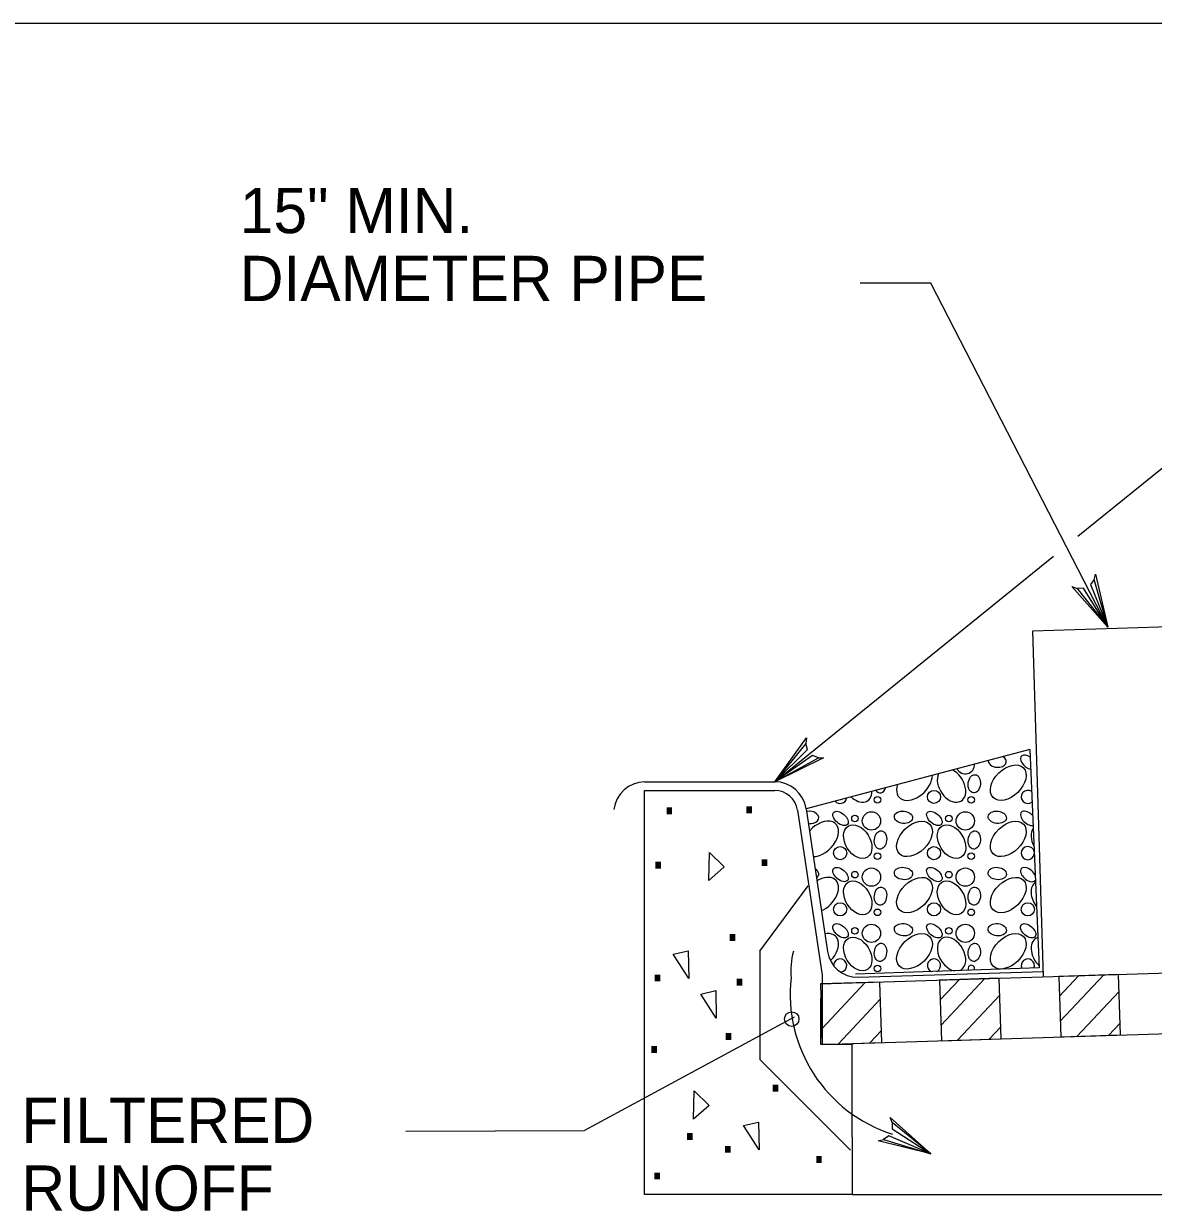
# Model space of a CAD drawing. Extents: x 636183 to 639890, y 299162 to 300538.
# Drawn here: x 637670.4 to 637745.2, y 299851.9 to 299929.4 of the extents above; entities that cross this region are included whole.
import ezdxf

# ---------------------------------------------------------------- set-up
doc = ezdxf.new("R2010")
doc.units = 0
doc.layers.add('1', color=7, linetype='Continuous')
doc.layers.add('Default', color=7, linetype='Continuous')

# ---------------------------------------------------------------- blocks, each defined once
blk = doc.blocks.new('SC9446')
at = {"layer": 'Default'}
blk.add_line((0, 0), (0, 0), dxfattribs=at)

msp = doc.modelspace()

# ---------------------------------------------------------------- linework, layer by layer
at = {"layer": '1'}
msp.add_lwpolyline([(638128.914, 299365.449), (638128.914, 299929.449), (637342.914, 299929.449), (637342.914, 299365.449), (638128.914, 299365.449), (638128.914, 299391.808), (637928.914, 299391.808), (637928.914, 299456.485), (638128.914, 299456.485), (638128.914, 299485.449), (637928.914, 299485.449), (637928.914, 299365.449), (638007.716, 299365.449), (638007.716, 299391.808), (638007.716, 299365.449), (638084.716, 299365.449), (638084.716, 299391.808), (638084.716, 299379.491), (638128.914, 299379.491)], dxfattribs=at)
msp.add_arc((637730.857, 299865.199), 9.717, 173.5437, 252.44112, dxfattribs=at)
at = {"layer": 'Default'}
for p, q in [((637740.192, 299895.505), (637771.252, 299920.639)), ((637730.458, 299912.268), (637725.771, 299912.268)), ((637742.176, 299889.485), (637730.458, 299912.268)), ((637720.117, 299879.259), (637738.57, 299894.192)), ((637737.198, 299889.251), (637747.186, 299889.568)), ((637737.924, 299866.349), (637737.198, 299889.251)), ((637737.012, 299881.405), (637722.192, 299877.471)), ((637737.012, 299881.405), (637737.63, 299866.954)), ((637711.498, 299879.259), (637720.117, 299879.259)), ((637711.498, 299851.942), (637711.498, 299878.688)), ((637711.498, 299878.688), (637720.117, 299878.688)), ((637721.628, 299877.387), (637723.266, 299866.461)), ((637722.192, 299877.471), (637723.608, 299868.028)), ((637719.14, 299868.053), (637722.341, 299872.365)), ((637722.573, 299871.086), (637722.573, 299871.086)), ((637719.14, 299868.053), (637719.14, 299860.888)), ((637723.139, 299865.88), (637762.698, 299867.135)), ((637723.266, 299866.461), (637723.266, 299861.876)), ((637725.648, 299866.327), (637737.913, 299866.716)), ((637731.079, 299864.825), (637732.343, 299866.172)), ((637731.131, 299863.159), (637734.009, 299866.225)), ((637738.977, 299865.076), (637740.241, 299866.423)), ((637739.029, 299863.41), (637741.907, 299866.476)), ((637723.233, 299862.908), (637726.111, 299865.975)), ((637740.126, 299862.412), (637742.92, 299865.389)), ((637724.33, 299861.91), (637727.124, 299864.887)), ((637732.228, 299862.161), (637735.022, 299865.138)), ((637721.4, 299863.674), (637707.511, 299856.176)), ((637723.266, 299861.876), (637762.698, 299863.128)), ((637734.321, 299862.227), (637735.088, 299863.045)), ((637742.219, 299862.478), (637742.986, 299863.296)), ((637726.423, 299861.977), (637727.19, 299862.794)), ((637725.253, 299855.763), (637725.253, 299861.876)), ((637719.14, 299860.888), (637725.137, 299854.891)), ((637695.681, 299856.148), (637707.511, 299856.176)), ((637725.253, 299855.763), (637725.253, 299851.942)), ((637725.253, 299851.942), (637711.498, 299851.942)), ((637725.253, 299851.942), (637759.641, 299851.942))]:
    msp.add_line(p, q, dxfattribs=at)
for points in [[(637741.271, 299892.652), (637741.347, 299892.994), (637742.176, 299889.485), (637741.271, 299892.652), (637741.028, 299892.308), (637742.176, 299889.485), (637740.565, 299892.064), (637740.148, 299892.055), (637742.176, 299889.485), (637739.793, 299892.191), (637740.148, 299892.055)], [(637723.007, 299880.84), (637723.356, 299880.841), (637720.117, 299879.259), (637723.007, 299880.84), (637722.617, 299881.001), (637720.117, 299879.259), (637722.277, 299881.399), (637722.177, 299881.804), (637720.117, 299879.259), (637722.231, 299882.179), (637722.177, 299881.804)], [(637737.63, 299866.954), (637725.456, 299866.523)], [(637725.253, 299861.867), (637723.18, 299861.867), (637723.18, 299864.924)], [(637727.904, 299856.722), (637727.771, 299857.045), (637730.462, 299854.646), (637727.904, 299856.722), (637727.903, 299856.3), (637730.462, 299854.646), (637727.663, 299855.835), (637727.327, 299855.588), (637730.462, 299854.646), (637726.958, 299855.497), (637727.327, 299855.588)]]:
    msp.add_lwpolyline(points, dxfattribs=at)
for points in [[(637716.781, 299873.627), (637715.749, 299872.734), (637715.795, 299874.59)], [(637713.397, 299867.846), (637714.395, 299868.075), (637714.429, 299866.25)], [(637723.139, 299865.88), (637723.266, 299861.876), (637727.215, 299862.002), (637727.088, 299866.006)], [(637731.037, 299866.131), (637731.164, 299862.127), (637735.113, 299862.253), (637734.986, 299866.257)], [(637738.935, 299866.382), (637739.062, 299862.378), (637743.011, 299862.503), (637742.884, 299866.507)], [(637715.217, 299865.214), (637716.216, 299865.443), (637716.249, 299863.619)], [(637715.77, 299857.836), (637714.738, 299856.943), (637714.784, 299858.798)], [(637718.049, 299856.508), (637719.047, 299856.738), (637719.08, 299854.913)]]:
    msp.add_lwpolyline(points, close=True, dxfattribs=at)
for centre, radius in [((637730.663, 299878.259), 0.435), ((637726.921, 299878.059), 0.217), ((637733.132, 299878.059), 0.217), ((637725.43, 299876.834), 0.217), ((637726.524, 299876.671), 0.606), ((637731.64, 299876.834), 0.217), ((637732.735, 299876.671), 0.606), ((637724.452, 299874.541), 0.435), ((637726.921, 299874.34), 0.217), ((637730.663, 299874.541), 0.435), ((637733.132, 299874.34), 0.217), ((637725.43, 299873.115), 0.217), ((637726.524, 299872.952), 0.606), ((637731.64, 299873.115), 0.217), ((637732.735, 299872.952), 0.606), ((637724.452, 299870.822), 0.435), ((637726.921, 299870.621), 0.217), ((637730.663, 299870.822), 0.435), ((637733.132, 299870.621), 0.217), ((637736.874, 299870.822), 0.435), ((637725.43, 299869.396), 0.217), ((637726.524, 299869.233), 0.606), ((637731.64, 299869.396), 0.217), ((637732.735, 299869.233), 0.606), ((637726.921, 299866.902), 0.217), ((637721.242, 299863.554), 0.481)]:
    msp.add_circle(centre, radius, dxfattribs=at)
for centre, radius, start, end in [((637732.735, 299880.39), 0.606, 205.90284, 3.82281), ((637711.548, 299877.161), 2.099, 91.37578, 172.84562), ((637720.117, 299877.16), 2.099, 8.53016, 90), ((637720.117, 299877.16), 1.528, 8.53016, 90), ((637736.874, 299878.259), 0.435, 53.68594, 311.20714), ((637724.452, 299878.259), 0.435, 219.54312, 350.18252), ((637736.874, 299874.541), 0.435, 9.9938, 354.89928), ((637726.078, 299866.756), 4.894, 164.53257, 185.76858), ((637725.584, 299868.325), 1.999, 188.52599, 271.81663), ((637724.452, 299867.103), 0.435, 280.01827, 179.41369), ((637730.663, 299867.103), 0.435, 296.50434, 247.55), ((637736.874, 299867.103), 0.435, 338.16115, 205.89319), ((637733.132, 299866.902), 0.217, 332.24414, 211.8102)]:
    msp.add_arc(centre, radius, start, end, dxfattribs=at)
for centre, major_axis, ratio, start_param, end_param in [((637734.852, 299880.628), (0.603, -0.061), 0.672414, 3.184863, 7.261002), ((637736.899, 299880.557), (0.459, -0.397), 0.56568, 1.757603, 5.503973), ((637731.825, 299879.018), (-0.638, 1.03), 0.672414, 0.397238, 5.482347), ((637729.372, 299879.199), (1.003, 0.982), 0.641702, 2.252821, 5.725384), ((637738.036, 299879.018), (-0.638, 1.03), 0.672414, 0.779682, 0.969414), ((637725.614, 299879.018), (-0.638, 1.03), 0.672414, 1.916921, 3.962663), ((637727.121, 299879.128), (0.061, 0.603), 0.672414, 2.432046, 4.347175), ((637722.43, 299876.909), (0.603, -0.061), 0.672414, 4.625032, 8.280822), ((637736.899, 299876.838), (0.459, -0.397), 0.56568, 1.397934, 5.863643), ((637723.161, 299875.48), (1.003, 0.982), 0.641702, 3.72026, 7.97721), ((637738.036, 299875.299), (-0.638, 1.03), 0.672414, 0.272136, 1.47696), ((637722.43, 299873.19), (0.603, -0.061), 0.672414, 5.618522, 7.287332), ((637723.161, 299871.762), (1.003, 0.982), 0.641702, 4.188481, 7.508989), ((637736.899, 299873.119), (0.459, -0.397), 0.56568, 0.860977, 6.4006), ((637738.036, 299871.58), (-0.638, 1.03), 0.672414, 0.01455, 1.734546), ((637723.161, 299868.043), (1.003, 0.982), 0.641702, 4.765393, 7.061382), ((637731.825, 299867.861), (-0.638, 1.03), 0.672414, 2.93526, 8.897059), ((637738.036, 299867.861), (-0.638, 1.03), 0.672414, 6.088626, 8.226841)]:
    msp.add_ellipse(centre, major_axis=major_axis, ratio=ratio, start_param=start_param, end_param=end_param, dxfattribs=at)
for centre, major_axis, ratio in [((637735.583, 299879.199), (1.003, 0.982), 0.641702), ((637733.332, 299879.128), (0.061, 0.603), 0.672414), ((637724.477, 299876.838), (0.459, -0.397), 0.56568), ((637728.641, 299876.909), (0.603, -0.061), 0.672414), ((637730.688, 299876.838), (0.459, -0.397), 0.56568), ((637734.852, 299876.909), (0.603, -0.061), 0.672414), ((637725.614, 299875.299), (-0.638, 1.03), 0.672414), ((637729.372, 299875.48), (1.003, 0.982), 0.641702), ((637731.825, 299875.299), (-0.638, 1.03), 0.672414), ((637735.583, 299875.48), (1.003, 0.982), 0.641702), ((637727.121, 299875.409), (0.061, 0.603), 0.672414), ((637733.332, 299875.409), (0.061, 0.603), 0.672414), ((637724.477, 299873.119), (0.459, -0.397), 0.56568), ((637728.641, 299873.19), (0.603, -0.061), 0.672414), ((637729.372, 299871.762), (1.003, 0.982), 0.641702), ((637730.688, 299873.119), (0.459, -0.397), 0.56568), ((637734.852, 299873.19), (0.603, -0.061), 0.672414), ((637735.583, 299871.762), (1.003, 0.982), 0.641702), ((637725.614, 299871.58), (-0.638, 1.03), 0.672414), ((637727.121, 299871.69), (0.061, 0.603), 0.672414), ((637731.825, 299871.58), (-0.638, 1.03), 0.672414), ((637733.332, 299871.69), (0.061, 0.603), 0.672414), ((637724.477, 299869.4), (0.459, -0.397), 0.56568), ((637728.641, 299869.471), (0.603, -0.061), 0.672414), ((637730.688, 299869.4), (0.459, -0.397), 0.56568), ((637734.852, 299869.471), (0.603, -0.061), 0.672414), ((637736.899, 299869.4), (0.459, -0.397), 0.56568), ((637725.614, 299867.861), (-0.638, 1.03), 0.672414), ((637729.372, 299868.043), (1.003, 0.982), 0.641702), ((637735.583, 299868.043), (1.003, 0.982), 0.641702), ((637727.121, 299867.972), (0.061, 0.603), 0.672414), ((637733.332, 299867.972), (0.061, 0.603), 0.672414)]:
    msp.add_ellipse(centre, major_axis=major_axis, ratio=ratio, dxfattribs=at)

# ---------------------------------------------------------------- block references
at = {"layer": 'Default', "xscale": 3.24063778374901, "yscale": 3.2406377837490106, "rotation": 1.818570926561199}
for p in [(637735.02, 299865.215), (637738.969, 299865.34), (637742.918, 299865.466), (637727.122, 299864.964), (637731.071, 299865.09)]:
    msp.add_blockref('SC9446', p, dxfattribs=at)

# ---------------------------------------------------------------- texts
at = {"layer": 'Default'}
for s, height, p in [('15" MIN.', 2.998, (637684.695, 299915.568)), ('DIAMETER PIPE', 2.99804, (637684.695, 299911.071)), ('FILTERED', 2.998, (637670.244, 299855.366)), ('RUNOFF', 2.998, (637670.244, 299850.869))]:
    msp.add_text(s, height=height, dxfattribs=at).set_placement(p)
for p in [(637718.971, 299877.639), (637713.685, 299877.563), (637712.951, 299873.964), (637719.988, 299874.133), (637717.874, 299869.176), (637712.904, 299866.504), (637718.336, 299866.226), (637717.603, 299862.627), (637712.673, 299861.772), (637720.705, 299859.219), (637715.042, 299856.017), (637717.555, 299855.167), (637723.595, 299854.484), (637712.879, 299853.399)]:
    msp.add_text('.', height=2.938, rotation=180, dxfattribs=at).set_placement(p)

doc.saveas('drawing.dxf')
